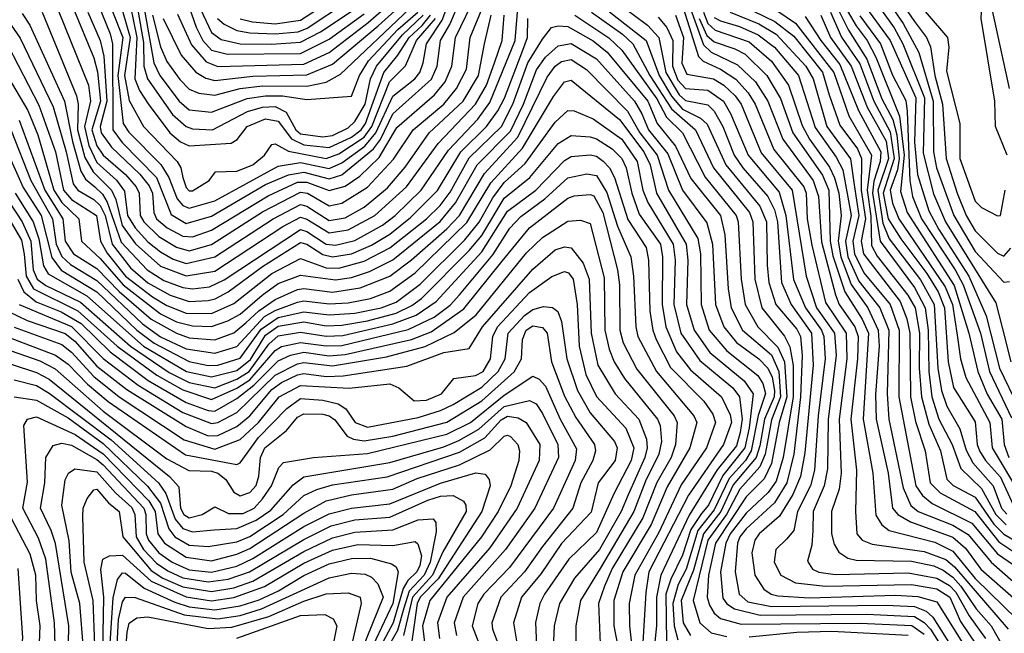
# Model space of a CAD drawing. Extents: x 501367 to 657802, y 482273 to 547541.
# Tile 506 of 656: x 583292 to 586387, y 531512 to 533441. Entities that reach past the tile are written whole.
import ezdxf

# ---------------------------------------------------------------- set-up
doc = ezdxf.new("R2010")
doc.units = 0

msp = doc.modelspace()

# ---------------------------------------------------------------- linework, layer by layer
at = {"layer": '0CON20XD'}
for points in [[(586396.2, 533015), (586358.9, 533105), (586356.6, 533185), (586314.5, 533445), (586320.9, 533565), (586298.6, 533815), (586322, 533905), (586388.1, 534025)], [(586403.3, 533225), (586344.3, 533494.3), (586332.5, 533655), (586342.7, 533745), (586340.8, 533835), (586370.7, 533919.3), (586441.7, 534025)], [(583545.6, 533565.6), (583616.4, 533385), (583600.4, 533265), (583617.5, 533115), (583635, 533087), (583735.9, 532985.9), (583760.7, 532945), (583787.4, 532877.4), (583805, 532856.9), (583825, 532847.9), (583905, 532871.9), (584105, 532980.2), (584175, 532991.8), (584265, 532973.4), (584305, 532991), (584377.1, 533042.9), (584411.4, 533085), (584465, 533200.9), (584533.8, 533255), (584549.5, 533275), (584560.7, 533305), (584570.7, 533365), (584620.3, 533439.7), (584660.2, 533545)], [(586015.9, 533565), (586105, 533434.8), (586142.2, 533385), (586155.3, 533355.3), (586168.8, 533265), (586192.6, 533175), (586203.9, 533005), (586238.9, 532895), (586267, 532825), (586295, 532777), (586365, 532706.7), (586385, 532697.7), (586407.3, 532722.7)], [(583512.7, 533555), (583576.1, 533396.1), (583583.4, 533365), (583584.7, 533095), (583614.2, 533055), (583722.2, 532945), (583768.4, 532828.4), (583815, 532800.4), (583895, 532823.3), (584065, 532922.5), (584136.6, 532953.4), (584185, 532962), (584265, 532940.3), (584305, 532953.3), (584404.7, 533035.3), (584425.8, 533064.2), (584465, 533144.6), (584586.2, 533253.8), (584604.2, 533295), (584614.3, 533375), (584643.8, 533426.2), (584685.9, 533525)], [(583630.4, 533535), (583660.1, 533385), (583654, 533255), (583668.6, 533218.6), (583696.1, 533176.1), (583763.9, 533085), (583797.4, 533057.4), (583825, 533044.3), (583957.1, 533052.9), (583975.6, 533064.4), (584006.9, 533105), (584065, 533129.5), (584105, 533121.6), (584146.5, 533066.5), (584185, 533047.8), (584265, 533039.2), (584335, 533071.6), (584365, 533094.4), (584378.8, 533115), (584436.5, 533275), (584481, 533329), (584516.2, 533385), (584557.6, 533422.4), (584583.1, 533455)], [(583985, 533444.1), (584023.7, 533433.7), (584095, 533428.3), (584175, 533439.3), (584317.5, 533532.4)], [(585955.7, 533535), (586040.6, 533415), (586068.4, 533365), (586135.8, 533195), (586131.5, 533021.5), (586163.9, 532893.9), (586202.1, 532805), (586360.6, 532550.6), (586381, 532469), (586407.5, 532365)], [(585988.9, 533545), (586069.1, 533429.1), (586117.8, 533337.8), (586162.8, 533185), (586164, 533025), (586173.2, 532975), (586227.9, 532825), (586295, 532712.6), (586385, 532615.2), (586402.7, 532617.3)], [(586080.7, 533535), (586208.5, 533385), (586212.3, 533355), (586205, 533278.8), (586246.9, 533115), (586246.6, 533005), (586295, 532870.6), (586315, 532850), (586365, 532824.5), (586375, 532825.8), (586389.3, 532905)], [(583395.7, 533515.7), (583508.3, 533235), (583515.1, 533185), (583495.4, 533105), (583509, 533045), (583535, 532992.2), (583596.7, 532936.7), (583621.8, 532901.8), (583631, 532825), (583655, 532786.6), (583695, 532743), (583735, 532710.8), (583775, 532688.1), (583815, 532674.5), (583905, 532694.9), (584088.4, 532815), (584175, 532859.7), (584195, 532854.9), (584265, 532810), (584315, 532818.1), (584375, 532851.7), (584448.2, 532911.8), (584503.2, 532976.8), (584579.4, 533085), (584685.6, 533185), (584734.2, 533265), (584753.1, 533365), (584774.1, 533455)], [(583506.3, 533465), (583545.3, 533375), (583556.1, 533326.1), (583566.5, 533185), (583544.8, 533105), (583548, 533085), (583580.5, 533040.5), (583669.7, 532955), (583699, 532919), (583709.7, 532895), (583714.2, 532835), (583721.9, 532815), (583756, 532786), (583805, 532760), (583835, 532758.4), (583895, 532778.9), (584072.9, 532887.1), (584165, 532930.1), (584195, 532929.7), (584265, 532903.4), (584315, 532917.4), (584361, 532949), (584422, 533008), (584477.6, 533102.4), (584595.5, 533204.5), (584629.6, 533245), (584650.8, 533295), (584661.6, 533385), (584727.4, 533522.6)], [(583605.3, 533505.3), (583639.8, 533385), (583621.9, 533265), (583636.6, 533186.6), (583680.8, 533105), (583787.4, 532995), (583798.8, 532975), (583804.9, 532944.9), (583815, 532912.8), (583825, 532902.8), (583835, 532903.2), (583888.1, 532935), (583907.7, 532962.3), (583975, 532964.9), (584025, 532984.1), (584061.7, 533015), (584085, 533048.6), (584095, 533050.5), (584137.3, 533027.3), (584255, 533004.9), (584295, 533019.3), (584375, 533071.2), (584398.7, 533105), (584454.4, 533245.6), (584504.4, 533295.6), (584539.2, 533375), (584599.4, 533445)], [(583819.2, 533495), (583846.9, 533416.9), (583868.2, 533375), (583894.7, 533344.7), (583945, 533332.2), (584175, 533335.1), (584265, 533379.6), (584375, 533459.1)], [(583914.2, 533444.2), (583935, 533426.5), (583975, 533406.4), (584015, 533399.1), (584095, 533396.2), (584166.9, 533403.1), (584196.1, 533413.9), (584322.2, 533497.8)], [(585391.2, 533501.2), (585441.7, 533361.7), (585465, 533338.6), (585548.6, 533298.6), (585605.1, 533245), (585643.5, 533185), (585690.8, 533065), (585785.7, 532935.7), (585803, 532885), (585812.1, 532742.1), (585856, 532576), (585867.4, 532545), (585917.3, 532475), (585927, 532445), (585925.2, 532375), (585904.7, 532185), (585922.2, 532025), (585918.9, 531895), (585923.5, 531825), (585940.3, 531805), (585971.9, 531791.9), (586135, 531769.4), (586203.3, 531743.4), (586230.7, 531720.7), (586399, 531525)], [(585865, 533519.1), (585921.5, 533421.5), (585955.8, 533375)], [(583300, 533460), (583323.9, 533423.9), (583432.8, 533185), (583458.2, 533058.2), (583484.3, 532964.3), (583499.2, 532939.2), (583527.8, 532915), (583552.8, 532892.8), (583567.6, 532867.6), (583611.5, 532741.5), (583692.4, 532655), (583745, 532620.9), (583805, 532599), (583835, 532595.1), (583888.9, 532601.1), (583935, 532623.5), (584175, 532780.8), (584195, 532774.9), (584255, 532735.3), (584285, 532732.2), (584345, 532747), (584432.5, 532795), (584472.4, 532825), (584554.3, 532905), (584639.4, 533030.6), (584732, 533128), (584769.6, 533180.4), (584849.5, 533375), (584857.2, 533465)], [(583363.1, 533465), (583471.2, 533201.2), (583476.1, 533175), (583474.1, 533095), (583497.4, 533007.4), (583522.6, 532962.6), (583581.2, 532905), (583594, 532876), (583614.2, 532794.2), (583656, 532736), (583735, 532666.4), (583815, 532635.5), (583905, 532650.4), (584119.4, 532790.6), (584175, 532819.7), (584195, 532813.9), (584265, 532770.3), (584325, 532780.7), (584408.8, 532825), (584507.9, 532915), (584607.9, 533052.1), (584725, 533175.5), (584759.5, 533235), (584785, 533305.4), (584808.2, 533375), (584814.9, 533455)], [(583459.4, 533480.6), (583525, 533320.5), (583536.9, 533276.9), (583545.7, 533185), (583518.4, 533095), (583534.7, 533044.7), (583554.9, 533015), (583624.6, 532954.6), (583658.2, 532915), (583667.8, 532895), (583670.5, 532825), (583682.2, 532805), (583729.6, 532759.6), (583785, 532725.7), (583825, 532714.5), (583895, 532734.4), (584055, 532837.1), (584175, 532899), (584196.8, 532895), (584265, 532855.6), (584305, 532863.6), (584385.8, 532914.2), (584467.5, 533002.5), (584528.4, 533095), (584625, 533175.4), (584665.4, 533225), (584696.5, 533285), (584708, 533385), (584751.1, 533488.9)], [(583664.2, 533465), (583680.8, 533369.2), (583682, 533295), (583693.4, 533255), (583772.8, 533142.8), (583815, 533104.9), (583835, 533098.2), (583897.8, 533095), (584007.8, 533152.2), (584055, 533165.8), (584095, 533168.3), (584130, 533150), (584160.5, 533095), (584175, 533081.9), (584245, 533072.5), (584275, 533077.3), (584325, 533100.4), (584345, 533120.8), (584378, 533175), (584394.8, 533255.2), (584413.7, 533295), (584495, 533393.7), (584560.8, 533455)], [(583685.2, 533465), (583713.3, 533305), (583732.7, 533265), (583793.2, 533185), (583825, 533157.8), (583895, 533150), (584007.3, 533192.7), (584065, 533201.9), (584118.4, 533201.6), (584195, 533190.4), (584335, 533200.7), (584359.9, 533265), (584388.8, 533311.2), (584480.4, 533409.6), (584543.2, 533465)], [(583709.2, 533455), (583735, 533355.9), (583755, 533309), (583795, 533253.3), (583825, 533222.7), (583855, 533210.4), (583905, 533203.9), (583985, 533224.2), (584055, 533233.4), (584195, 533232), (584255.3, 533244.7), (584300.7, 533269.3), (584516.9, 533475)], [(583743.6, 533445), (583799.7, 533329.7), (583846, 533276), (583877.4, 533257.4), (583905, 533250), (584025, 533263.6), (584195, 533267.8), (584275, 533301.5), (584418.7, 533421.3), (584471.4, 533468.6)], [(583788.6, 533458.6), (583831.8, 533361.8), (583878.6, 533308.6), (583915, 533293.6), (584185, 533300.8), (584265, 533337.8), (584387.9, 533432.1), (584436.2, 533475)], [(583852.2, 533492.2), (583895, 533400.2), (583925, 533379.1), (583985, 533365.5), (584083.8, 533363.8), (584175, 533369.9), (584237.8, 533402.2), (584333.5, 533466.5)], [(585089.6, 533465), (585186.8, 533395), (585218.9, 533365), (585272.9, 533265), (585340.4, 533160.4), (585416.5, 533095), (585472.7, 532975), (585585.8, 532835), (585596, 532805), (585602.8, 532625), (585624.4, 532535), (585696.1, 532446.1), (585712.9, 532412.9), (585723.2, 532353.2), (585723.5, 532255), (585691.5, 532065), (585669.4, 531990.6), (585645.1, 531954.9), (585575, 531889.4), (585524.9, 531825), (585511.6, 531795), (585495.1, 531705), (585502.2, 531622.2), (585514.6, 531604.6), (585538.3, 531588.3), (585619.3, 531569.3), (585955, 531571.5), (586104.6, 531564.6), (586135, 531545.9), (586155, 531524.9), (586204.9, 531445.1)], [(585145.7, 533465.7), (585261.5, 533375), (585302, 533265), (585340.8, 533200.8), (585375, 533159.7), (585431.5, 533131.5), (585452.7, 533112.7), (585511.5, 532985), (585618.2, 532855), (585638.9, 532805), (585641.3, 532668.7), (585646.8, 532615), (585668.8, 532545), (585735, 532468.2), (585746.3, 532445), (585752, 532385), (585746.3, 532255), (585725.7, 532075), (585703.5, 531985), (585665, 531921.7), (585575, 531840.5), (585555.1, 531815), (585547.9, 531795), (585541.1, 531705), (585553.5, 531635), (585580.9, 531610.9), (585655, 531596.5), (586015, 531600.7), (586105, 531596.5), (586141.2, 531581.2), (586162.6, 531562.6), (586242.7, 531435)], [(585175, 533490.9), (585265, 533423.2), (585301.3, 533385), (585323.5, 533275), (585365, 533205.1), (585385, 533187.1), (585455, 533172.8), (585475, 533153.3), (585501.7, 533105), (585537.3, 533015), (585564.8, 532974.8), (585643.8, 532885), (585665, 532842.6), (585673.8, 532805), (585686.9, 532615), (585716.7, 532545), (585781.3, 532455), (585786.4, 532355), (585760.4, 532079.6), (585746.1, 532005), (585722.3, 531947.7), (585680.1, 531879.9), (585615.9, 531825), (585602.7, 531805), (585593.6, 531765), (585602.4, 531695), (585630.7, 531650.7), (585653.9, 531635), (585675, 531630), (585775, 531623.5), (586045, 531631.6), (586115, 531627.9), (586175, 531610.3), (586266.1, 531465)], [(585379, 533475), (585425.5, 533325.5), (585440.7, 533310.7), (585495, 533285.5), (585543.5, 533253.5), (585581.3, 533211.3), (585603.6, 533175), (585662.9, 533032.9), (585756.9, 532915), (585764, 532895), (585766.9, 532815), (585781.8, 532731.8), (585825, 532551.3), (585890.1, 532455), (585892.3, 532375), (585868.2, 532185), (585873.9, 532015), (585867.4, 531965), (585844.2, 531895), (585843.8, 531825), (585851.6, 531791.6), (585866.6, 531766.6), (585895, 531747.5), (585921.5, 531741.5), (586095, 531738.4), (586165, 531724), (586195, 531710.7), (586225, 531688.5), (586249.8, 531659.8), (586298.7, 531588.7), (586345.6, 531535), (586385.7, 531465)], [(585441.4, 533465), (585455, 533428.7), (585477.7, 533407.7), (585585, 533371.1), (585655, 533310.4), (585708.6, 533235), (585751.8, 533108.2), (585774.9, 533064.9), (585837.5, 532977.5), (585853.6, 532943.6), (585866.7, 532895), (585874.4, 532825.6), (585864.2, 532745), (585872.7, 532695), (585905, 532608.6), (585957.7, 532535), (585990.8, 532465), (585994, 532415), (585982.2, 532262.2), (585983.9, 532185), (586021.8, 532015), (586035.2, 531905), (586052.7, 531885), (586091.8, 531861.8), (586225, 531813.8), (586265, 531779.2), (586313.5, 531713.5), (586425, 531615.1)], [(585524.8, 533465), (585615, 533427.5), (585669.5, 533395), (585762.9, 533295), (585786.5, 533255), (585829.5, 533105), (585903, 533003), (585915, 532922), (585930.1, 532825), (585911.2, 532745), (585916.2, 532705), (585945, 532645.1), (586028.6, 532545), (586056.5, 532465), (586055.5, 532255), (586108.6, 531975), (586129.7, 531945), (586160.1, 531920.1), (586285, 531857.8), (586365, 531761.7), (586462.4, 531695)], [(585564.1, 533484.1), (585665.5, 533435.5), (585725, 533388.8), (585815.6, 533275.6), (585836.6, 533205), (585869.5, 533109.5), (585925.3, 533035), (585938.4, 533005), (585937.4, 532905), (585950.1, 532815), (585936.7, 532745), (585944, 532705), (586059.1, 532555), (586080.8, 532500.8), (586090, 532455), (586092, 532255), (586107.2, 532177.2), (586138.2, 532085), (586153.3, 531985), (586185, 531953.7), (586294.7, 531894.7), (586369.2, 531799.3), (586423.2, 531763.2)], [(585675, 533467.5), (585730.3, 533430.3), (585851.5, 533275), (585898.4, 533138.4), (585968.9, 533015), (585955.5, 532905), (585966.8, 532823.2), (585969.5, 532730.5), (585987.1, 532697.1), (586083.7, 532575), (586106.6, 532535), (586119.8, 532455), (586119.3, 532345), (586126.4, 532255), (586149.3, 532169.3), (586186.4, 532085), (586206.6, 531996.6), (586226.4, 531976.4), (586295, 531939.5), (586354.3, 531855), (586385, 531823.1), (586555, 531724.9)], [(585840.3, 533465), (585875.6, 533385.6), (585932.3, 533302.3), (585976.9, 533185), (586028.2, 533088.2), (586040.2, 533005), (586005.8, 532895), (586022, 532815), (586061.5, 532751.5), (586143.4, 532643.4), (586178.5, 532585), (586198.4, 532535), (586210.1, 532365), (586226.9, 532285), (586295, 532176.7), (586301.4, 532105), (586308.6, 532085), (586327.4, 532055), (586375, 532002.6), (586415, 531916)], [(585864.1, 533475), (585897.5, 533407.5), (585955, 533317.3), (586002.4, 533192.4), (586036.7, 533126.7), (586048.7, 533078.7), (586055.9, 533004.1), (586050.9, 532969.1), (586027.7, 532905), (586035, 532863.8), (586054.9, 532814.9), (586201.1, 532601.1), (586224.1, 532545), (586238.8, 532448.8), (586248.9, 532375), (586266.1, 532316.1), (586341.4, 532175), (586348.2, 532095), (586441.3, 531941.3)], [(585951, 533481), (586028.6, 533375), (586108.6, 533195), (586104.3, 533055.7), (586114.2, 532954.2), (586149.7, 532839.7), (586181.3, 532781.3), (586275, 532634.9), (586329.8, 532509.8), (586372, 532345), (586431.9, 532221.9)], [(583265, 533424.1), (583293.3, 533383.3), (583397.2, 533167.2), (583438.5, 533025), (583459.7, 532925), (583474.5, 532904.5), (583525, 532875.5), (583545, 532856.7), (583560.3, 532825), (583582.3, 532735), (583640.5, 532660.5), (583695, 532613.9), (583764.8, 532575.2), (583825, 532555.1), (583885, 532558), (583907, 532563), (583947.4, 532585), (584055.3, 532664.7), (584175, 532740.1), (584195, 532734.7), (584245, 532702.2), (584275, 532695.3), (584335, 532704.9), (584398.1, 532731.9), (584455, 532766.6), (584520.8, 532819.2), (584605, 532904.2), (584678.2, 533025), (584759.8, 533105), (584795, 533154.5), (584815.9, 533194.1), (584874, 533345), (584888.6, 533385), (584889.6, 533445)], [(585036.9, 533455), (585144.3, 533384.3), (585185, 533345.2), (585295, 533191.9), (585325, 533134.1), (585375.4, 533085), (585446.3, 532946.3), (585544.4, 532825), (585550.2, 532805), (585559.8, 532625), (585572.7, 532545), (585612.6, 532475), (585675, 532411.8), (585695.6, 532365), (585703.4, 532255), (585679, 532175), (585654.8, 532045.2), (585632.2, 531997.8), (585575, 531941.3), (585479, 531795), (585457.1, 531695), (585452.5, 531625), (585459.9, 531599.9), (585475.3, 531575.3), (585495, 531558.7), (585560.1, 531540.1), (585934.1, 531544.1), (586095.8, 531535.8), (586135, 531509.4)], [(585298.6, 533448.6), (585326.6, 533416.6), (585344.7, 533375), (585344.1, 533295), (585360.7, 533250.7), (585385, 533224.7), (585455, 533219.2), (585504.3, 533185), (585526.3, 533146.3), (585581.6, 533015), (585679.2, 532899.1), (585700.6, 532825), (585723.9, 532623.9), (585762.4, 532535), (585811.9, 532465), (585819.2, 532445), (585824.2, 532375), (585801.5, 532195), (585790.7, 532025), (585777.5, 531975), (585736.6, 531895), (585725.5, 531834.5), (585702.1, 531807.9), (585669.1, 531775), (585664, 531735), (585684.2, 531695), (585730.7, 531670.7), (585825, 531660.3), (586095, 531665.6), (586175, 531651.1), (586215.1, 531625), (586249.2, 531549.2), (586299.3, 531475)], [(585353.8, 533455), (585378.4, 533385), (585373.8, 533303.8), (585389.2, 533269.2), (585472.9, 533255), (585505, 533234.9), (585541.2, 533201.1), (585559.3, 533175), (585622.4, 533022.4), (585720.2, 532905), (585763.8, 532635), (585796.3, 532535), (585852.7, 532455), (585858.6, 532385), (585833, 532185), (585831.4, 532028.6), (585820.6, 531975), (585786.4, 531895), (585785.4, 531835.4), (585781.5, 531788.5), (585768.2, 531738.2), (585783.8, 531713.8), (585804.4, 531704.4), (585855, 531696.5), (586085, 531702), (586175, 531685.4), (586215, 531662.3), (586235, 531641), (586276.7, 531566.6), (586328.2, 531495)], [(585428.2, 533445), (585451.7, 533391.7), (585475, 533370.8), (585539.7, 533349.7), (585572, 533332), (585640.8, 533265), (585683.3, 533193.3), (585722.4, 533085), (585815, 532952.3), (585834.8, 532905)], [(585475, 533447.4), (585495, 533436.9), (585555, 533419.3), (585613.5, 533393.5), (585665, 533354.4), (585740.1, 533265), (585792, 533102), (585858.7, 533008.7), (585878.8, 532968.8), (585905.3, 532825), (585887.4, 532745), (585894.8, 532695.2), (585929.2, 532619.2), (585996.1, 532535), (586024.1, 532465), (586018.7, 532265), (586024.3, 532185), (586069, 531969), (586093.5, 531913.5), (586116.6, 531895), (586225, 531851.9), (586272.8, 531822.8), (586345.1, 531735.1), (586484, 531614)], [(585760.7, 533450.7), (585810.6, 533375), (585870.1, 533300.1), (585928.7, 533155), (585998.9, 533025), (585996.9, 532995), (585976.3, 532933.7), (585972.4, 532895), (585997.1, 532745), (586105, 532598.6), (586138.3, 532535), (586147.3, 532465), (586149.1, 532335), (586159.1, 532255), (586181.3, 532185), (586222.7, 532105), (586250, 532030), (586315, 531967.2), (586360.6, 531885), (586392.7, 531852.7)], [(585809.8, 533455), (585840.4, 533385), (585905.1, 533295), (585956.3, 533166.3), (586015, 533059.3), (586023.3, 533005), (585989.1, 532905), (586005, 532801.1), (586025, 532752.2), (586123.4, 532623.4), (586166.3, 532545), (586177.8, 532345), (586189, 532275), (586206.2, 532226.2), (586246.8, 532155), (586267.2, 532087.2), (586287.8, 532047.8), (586351.3, 531975), (586378.5, 531905), (586395, 531886.1)], [(585933, 533453), (585997.3, 533365), (586035, 533266.9), (586077.1, 533187.1), (586081.8, 533151.8), (586089.5, 532935), (586098.4, 532885), (586126.3, 532815), (586232.3, 532655), (586257.5, 532607.4), (586311.6, 532455), (586340.3, 532335), (586409.2, 532189.2)], [(583255, 533360.5), (583352.4, 533172.4), (583404.3, 533025), (583429.4, 532905), (583455, 532875.3), (583533.9, 532825), (583546.1, 532745), (583567, 532707), (583625.1, 532635), (583709.3, 532569.3), (583755, 532542.4), (583815, 532518.7), (583895, 532517.4), (583965, 532548.7), (584085, 532643.4), (584175, 532690.4), (584255, 532660.6), (584295, 532660.2), (584375, 532681.3), (584455, 532723.8), (584570.5, 532815), (584613.3, 532856.7), (584645, 532899), (584705, 533006.5), (584806.2, 533105), (584842.4, 533175), (584889.7, 533305), (584935, 533379.3), (584963.3, 533416.7), (584985, 533421.9), (585015, 533419), (585094.9, 533374.9), (585138.5, 533338.5), (585266.8, 533185), (585296, 533115), (585353.5, 533043.5), (585401.8, 532941.8), (585494.3, 532825), (585508.4, 532765), (585518.8, 532595), (585528.5, 532535), (585563.5, 532465), (585655, 532387.3), (585678.3, 532335), (585683.7, 532255), (585655, 532183.3), (585645, 532125.1), (585635.5, 532074.5), (585618.8, 532035), (585555.8, 531965), (585513.4, 531885), (585455, 531804.2), (585409.1, 531615), (585430.3, 531545), (585465, 531512.8), (585515, 531501.8)], [(585955.8, 533375), (585982.9, 533322.9), (586057.2, 533137.2), (586071.9, 533015), (586060.3, 532900.3), (586081.5, 532835), (586229.4, 532605), (586275.5, 532455), (586303.5, 532335), (586333.1, 532263.1), (586378.7, 532185), (586386.4, 532105), (586400.8, 532065)], [(583245, 533278), (583317.9, 533155), (583349.2, 533079.2), (583399.2, 532905), (583425, 532865.7), (583477.6, 532815), (583486.3, 532745), (583545, 532689.6), (583617.2, 532607.2), (583735, 532516.4), (583785, 532491.5), (583835, 532478.4), (583895, 532475.9), (583946.2, 532493.8), (583985, 532515.1), (584054.6, 532575), (584105, 532611.9), (584175, 532638), (584285, 532622.9), (584335, 532630.7), (584391.2, 532648.8), (584465, 532686.4), (584613.4, 532806.6), (584662.4, 532865), (584730.1, 532985), (584835, 533090.4), (584875.6, 533175), (584916.9, 533283.1), (584945, 533323.4), (584985, 533358.2), (585025, 533365.9), (585105, 533317.4), (585224.2, 533185), (585247.2, 533145), (585268.1, 533095), (585329.2, 533019.2), (585375.4, 532905.4), (585452.3, 532802.3), (585470, 532735), (585479.1, 532545), (585505.8, 532475), (585545.6, 532425.6), (585615, 532374.9), (585643.9, 532345), (585656.9, 532316.9), (585664.7, 532275), (585663, 532255), (585632.8, 532185), (585618.8, 532101.2), (585606.5, 532065), (585535, 531979), (585496.1, 531895), (585441.6, 531825), (585409.6, 531710.4), (585371.3, 531615), (585377.4, 531545), (585400.9, 531505)], [(583290.2, 533125), (583371.4, 532905), (583427.8, 532815), (583435.3, 532745), (583460.9, 532705), (583535, 532658.9), (583605, 532585.9), (583705, 532499.4), (583784.8, 532455.2), (583825, 532441.2), (583905, 532434.9), (583965, 532456.1), (584002.5, 532487.5), (584044.1, 532525.9), (584095, 532561.5), (584165, 532592.3), (584185, 532596.3), (584275, 532584.7), (584362.4, 532597.6), (584455, 532634.6), (584523.7, 532686.3), (584635, 532782.9), (584674.9, 532825), (584752.7, 532957.3), (584858.2, 533071.8), (584949.5, 533260.5), (584974.9, 533295.1), (584995, 533309.3), (585025, 533315.4), (585074, 533284), (585202.8, 533152.8), (585241.7, 533085), (585296.2, 533015), (585331.7, 532905), (585423.1, 532753.1), (585431.5, 532705), (585433.8, 532545), (585459.4, 532465), (585515, 532399.9), (585611.8, 532321.8), (585627.5, 532297.4), (585635.8, 532265.8), (585613.2, 532196.8), (585591.5, 532085), (585573.3, 532055), (585521.9, 531998.1), (585475, 531899.7), (585423.9, 531835), (585386.6, 531713.4), (585362, 531665), (585344.6, 531605), (585349.6, 531535), (585360.9, 531490.9)], [(583265, 533092.2), (583327.1, 532935), (583395.2, 532815.2), (583407.2, 532735), (583425, 532695.9), (583451.6, 532671.6), (583535, 532621.2), (583678.5, 532485), (583735, 532444.1), (583815, 532406), (583905, 532392.4), (583975, 532413), (584061.9, 532508.1), (584095, 532527), (584165, 532553.1), (584185, 532557.4), (584265, 532547.8), (584325, 532550.6), (584395, 532564.7), (584455, 532587.9), (584535, 532645.4), (584697.1, 532802.9), (584772.5, 532927.5), (584872.9, 533037.1), (584970.2, 533199.8), (585004.7, 533245), (585025, 533250.7), (585177, 533127), (585253.5, 533025), (585273.6, 532985), (585293.3, 532895), (585386.6, 532735), (585392.1, 532685), (585388.3, 532545), (585412.1, 532465), (585461, 532395), (585569, 532305), (585597.2, 532265), (585585, 532157.7), (585571.4, 532095), (585502, 532008), (585456.7, 531915), (585435, 531888.4), (585401.7, 531838.3), (585375, 531757.3), (585338.2, 531681.8), (585322.9, 531635), (585325.2, 531485.2)], [(583247.6, 533037.6), (583302.9, 532912.9), (583359.3, 532825), (583393.1, 532693.1), (583423, 532653), (583535, 532584.9), (583660.8, 532465), (583715, 532424), (583825, 532365.8), (583885, 532354.2), (583915, 532354.9), (583985, 532376.5), (584051.6, 532468.4), (584105, 532504.3), (584185, 532522.7), (584265, 532512.7), (584345, 532518.6), (584427.8, 532535), (584475, 532553.2), (584550.9, 532609.1), (584691.6, 532748.4), (584735.9, 532804.1), (584779.4, 532880.6), (584815, 532928.9), (584881.1, 532988.9), (584975, 533118.3), (585015, 533155.7), (585035, 533154.4), (585095, 533128.7), (585185, 533065.1), (585232.4, 532995), (585250.5, 532905), (585266.1, 532866.1), (585346.1, 532735), (585352.1, 532685), (585348.5, 532545), (585370.5, 532455), (585429.5, 532369.5), (585533.1, 532283.1), (585554.9, 532255), (585562.8, 532185), (585556.5, 532143.5), (585545, 532101), (585515, 532063.2), (585484.5, 532025.5), (585396.6, 531883.4), (585307, 531695), (585294, 531625), (585293.8, 531535), (585286.3, 531465)], [(583277.4, 532895), (583335, 532805.6), (583352, 532752), (583367, 532667), (583381.9, 532641.9), (583502.8, 532572.8), (583681.8, 532415), (583816.5, 532335), (583895, 532317.7), (583975, 532337.7), (584017.5, 532372.5), (584065, 532448.6), (584105, 532477.4), (584185, 532490.6), (584255, 532478.9), (584305, 532480.1), (584385, 532494), (584475, 532518.5), (584525, 532542.4), (584555.3, 532564.7), (584705.1, 532714.9), (584745, 532762.9), (584815, 532879.5), (584895.1, 532944.9), (584985, 533051.3), (585025, 533076.6), (585085, 533072.4), (585105, 533066.5), (585154.4, 533035), (585184.8, 533004.8), (585198.6, 532975), (585216.4, 532895), (585239.6, 532829.6), (585305.9, 532735), (585312.9, 532695), (585311.3, 532545), (585323.1, 532475), (585357, 532397), (585400.3, 532340.3), (585498.3, 532255), (585525, 532199.1), (585529, 532175), (585504.2, 532105), (585394.1, 531945.9), (585269.7, 531705), (585259.7, 531640.3), (585249.6, 531465)], [(583175, 532993.8), (583299.9, 532805), (583326.7, 532745), (583334.8, 532655), (583347.4, 532625), (583374.2, 532605), (583482.8, 532552.8), (583640.4, 532415), (583761.8, 532331.8), (583825, 532300.7), (583905, 532283.9), (583975, 532310.5), (584013.5, 532335), (584075, 532420.6), (584105, 532446.9), (584175, 532458.8), (584255, 532446), (584307.7, 532447.7), (584464.8, 532485.2), (584537.9, 532512.1), (584601, 532555), (584745, 532710.8), (584825, 532839.1), (584913.9, 532905), (585005, 532998.7), (585025, 533010.3), (585085, 533016.2), (585105, 533012), (585126.3, 532996.3), (585146, 532975), (585161.7, 532945), (585203.1, 532813.1), (585260.8, 532725), (585268, 532685), (585272.5, 532525), (585282, 532465), (585292.9, 532435), (585337.9, 532347.9), (585442.1, 532242.1), (585470.7, 532200.7), (585478.6, 532175), (585450.9, 532095), (585371.2, 531978.8), (585300.9, 531829.1), (585225.3, 531695), (585207.6, 531605), (585208.3, 531535), (585219.3, 531440.7)], [(583265, 532803.7), (583297.7, 532747.7), (583305.8, 532704.2), (583312.1, 532635), (583336, 532595), (583475, 532525.9), (583598.6, 532415), (583723.1, 532323.1), (583805, 532276.9), (583895, 532246.9), (583975, 532282.8), (584015, 532309), (584095, 532401.1), (584115, 532413.7), (584175, 532426.5), (584255, 532415.1), (584305, 532416.9), (584513, 532467), (584595, 532505.9), (584645, 532543.1), (584674.1, 532575.9), (584778.8, 532701.2), (584832.8, 532785), (584867.5, 532822.5), (584942.5, 532877.4), (585015, 532943.9), (585075, 532956.7), (585105, 532950.8), (585137.3, 532897.3), (585171.6, 532791.6), (585213, 532695), (585221.8, 532635), (585228.4, 532475), (585235.1, 532445), (585293.2, 532335), (585410.8, 532195), (585420.2, 532175), (585398.1, 532095), (585327.3, 531972.7), (585276.6, 531853.4), (585188, 531705), (585159.5, 531615), (585159.9, 531535), (585172.8, 531465)], [(583286.2, 532625), (583305.2, 532585.2), (583344, 532554), (583422.9, 532522.9), (583485.4, 532485.4), (583576.5, 532396.5), (583696.2, 532306.2), (583815, 532237.6), (583885, 532211.9), (583905, 532210.4), (583975, 532250), (584028.3, 532291.7), (584105, 532368.2), (584143.7, 532386.3), (584185, 532395.4), (584265, 532383.8), (584315, 532388.7), (584524, 532435), (584585, 532459.2), (584688.6, 532531.4), (584808.5, 532681.5), (584894, 532786), (585015, 532879.7), (585035, 532887), (585085, 532891.2), (585097.2, 532887.2), (585125.4, 532834.6), (585171.5, 532655), (585177.5, 532607.5), (585178.5, 532465), (585189.3, 532425), (585231.7, 532341.7), (585348.7, 532195), (585358.5, 532175), (585353.3, 532105), (585339.4, 532065), (585294.2, 531985.8), (585250.8, 531875), (585154.3, 531715), (585129.7, 531659.7), (585111.7, 531605), (585117.7, 531455)], [(585834.8, 532905), (585839.3, 532745), (585848.4, 532698.4), (585885.7, 532585.7), (585939.8, 532499.8), (585959.6, 532455), (585943.1, 532185), (585973.1, 532015), (585983.4, 531883.4), (586002.4, 531852.4), (586025, 531834.5), (586168.5, 531798.5), (586225, 531770.3), (586295, 531684.1), (586427.2, 531555)], [(583291, 532545), (583455, 532476), (583555, 532375.3), (583665, 532291.4), (583805, 532206.4), (583895, 532171.3), (583915, 532174.7), (583975, 532206.2), (584095, 532323.1), (584165, 532359.4), (584185, 532363.4), (584275, 532352.5), (584445, 532380.5), (584566.7, 532413.3), (584657.5, 532457.5), (584726.8, 532513.2), (584885, 532707.7), (584935, 532755.8), (585015, 532807.9), (585055, 532810.9), (585085, 532800), (585128.9, 532628.9), (585131.6, 532465), (585144.9, 532404.9), (585161, 532365), (585192.6, 532312.6), (585297.2, 532185), (585304.9, 532165), (585309.6, 532115), (585301.4, 532075), (585259.5, 531990.5), (585222.8, 531895), (585116.2, 531715), (585054.5, 531615), (585040.2, 531535), (585039.8, 531455)], [(583254.6, 532524.6), (583315.6, 532495.6), (583435, 532453.8), (583465, 532430.6), (583535, 532351.8), (583628.7, 532278.7), (583815, 532161.5), (583885, 532133), (583915, 532133.6), (583975, 532161.5), (584015, 532195.4), (584085, 532278.2), (584115, 532300.1), (584165, 532324.2), (584185, 532329), (584255, 532318.8), (584309, 532321), (584508.6, 532351.4), (584625, 532395.1), (584705, 532407.3), (584746.4, 532475), (584905, 532657), (584975, 532717.3), (585005, 532726.7), (585025, 532723.2), (585063.1, 532675), (585082, 532625), (585088.5, 532455), (585109.6, 532355), (585163.8, 532265), (585238, 532185), (585262, 532122), (585264.7, 532095), (585257.1, 532065), (585205, 531947.2), (585182.8, 531895), (585115, 531775.5), (585035.5, 531685), (584988.3, 531605), (584971.6, 531535), (584969, 531465)], [(583274.5, 532474.5), (583425, 532419.5), (583455, 532395.3), (583525, 532319.6), (583605.2, 532255.2), (583809.6, 532119.6), (583905, 532090.4), (583985, 532121.5), (584042.8, 532175), (584107.3, 532255), (584175, 532290.9), (584327.7, 532282.3), (584455, 532295.6), (584483.7, 532283.7), (584532.2, 532242.2), (584570.9, 532245), (584617.6, 532265), (584656.9, 532313.1), (584725, 532322.3), (584749.3, 532335), (584772.4, 532375), (584779.4, 532445), (584794, 532475), (584895, 532582.7), (584965, 532634), (585005, 532648.9), (585016.9, 532645), (585031.8, 532625), (585044.5, 532545), (585050.4, 532415), (585071.9, 532325), (585105, 532256), (585196.9, 532156.9), (585222.2, 532095), (585213.8, 532055), (585159.3, 531950.7), (585105, 531828.5), (585018.5, 531745), (584941.2, 531635), (584926.5, 531605), (584913.8, 531546.2), (584918.3, 531425)], [(583232.1, 532452.1), (583405, 532386.2), (583445, 532357.7), (583505.4, 532295.4), (583570.4, 532240.4), (583813, 532073), (583975, 532042.5), (583985, 532047.9), (584042.7, 532127.3), (584131.8, 532218.2), (584175, 532250.2), (584245, 532245.1), (584293.4, 532233.4), (584317, 532217), (584347, 532175), (584385, 532159.7), (584545, 532190.1), (584615, 532211.9), (584655, 532231), (584745, 532285.6), (584796.5, 532335), (584817.5, 532375), (584827.8, 532455), (584879.3, 532510.7), (584905, 532530), (584938.9, 532538.9), (584966.4, 532536.4), (584983.8, 532523.8), (584995, 532492.5), (585012, 532375), (585045.6, 532275.6), (585085.4, 532205.4), (585161.3, 532115), (585170.5, 532095), (585163.3, 532055), (585110.6, 531985), (585087.9, 531892.1), (584995, 531794.1), (584930.7, 531699.3), (584869.2, 531625), (584844.1, 531545), (584871.6, 531381.6)], [(583265, 532399.9), (583355, 532367.9), (583403.4, 532343.4), (583555, 532210.2), (583755, 532059.9), (583823.3, 532023.2), (583895, 532021.9), (583915.4, 532015.3), (583940, 531995), (583965.5, 531955.5), (583985, 531944.2), (584015, 531954.8), (584035, 531976.8), (584043.9, 532006.1), (584049.4, 532065), (584063, 532095), (584130.9, 532149.1), (584165, 532190.9), (584185, 532202.2), (584245, 532200.6), (584265, 532196), (584282.5, 532182.5), (584321.6, 532131.6), (584341.8, 532121.8), (584375, 532117.2), (584465, 532132), (584635, 532175.7), (584745, 532242.7), (584846.6, 532333.4), (584869.5, 532375), (584872.6, 532435), (584883.9, 532465), (584905, 532478.8), (584935, 532473.3), (584949.7, 532455), (584963.5, 532365), (585005, 532257.5), (585039.6, 532190.4), (585098.3, 532105), (585101.6, 532085), (585093.4, 532055), (585055.6, 531985), (585031, 531905), (584935.2, 531784.8), (584878.3, 531705), (584804.2, 531625), (584776.2, 531545), (584778.5, 531525), (584809, 531445)], [(583265, 532357.8), (583345, 532331.5), (583385, 532311), (583763.2, 532005), (583791.9, 531971.9), (583797.6, 531905), (583808.1, 531885), (583824.5, 531874.5), (583865.9, 531885), (583905, 531909.2), (583948.7, 531888.7), (583995, 531888.7), (584029.2, 531905), (584055.7, 531934.3), (584083.4, 531975), (584106.8, 532033.2), (584121, 532049), (584215.4, 532064.6), (584385, 532077.3), (584635, 532138.2), (584708.8, 532175), (584815, 532260.2), (584905, 532320), (584925, 532311), (584945, 532288.6), (584990.5, 532185), (585041.9, 532091.9), (585037.8, 532055), (584969.7, 531905), (584831.7, 531718.3), (584750.9, 531635), (584732, 531605), (584714, 531535), (584753.4, 531435)], [(583275, 532308.5), (583345, 532290.4), (583385, 532267.1), (583580, 532120), (583728, 531985), (583751.8, 531951.8), (583780.7, 531870.7), (583805, 531841.5), (583835, 531831), (583903.1, 531836.9), (583975, 531841.6), (584035, 531867.4), (584081.2, 531898.8), (584151.3, 531978.7), (584185, 532003.7), (584455, 532048.6), (584625, 532098.4), (584672.5, 532117.5), (584735, 532153.3), (584815, 532225.1), (584895, 532243.8), (584915, 532233), (584935, 532202.4), (584984, 532105), (584985.4, 532065), (584910.9, 531905), (584818.9, 531775), (584686.5, 531625), (584657.6, 531545), (584664.9, 531505)], [(583275, 532254.8), (583345, 532245.1), (583445, 532188.7), (583555, 532108.6), (583693.9, 531973.9), (583735, 531920.5), (583760.7, 531840.7), (583779.7, 531815), (583825, 531789.3), (583885, 531784.4), (583975, 531799.7), (584015, 531816.5), (584120.4, 531885), (584184.9, 531945.1), (584226, 531964), (584275, 531978.2), (584446.7, 532003.3), (584675, 532081), (584753.7, 532126.3), (584805, 532182.4), (584825, 532194.3), (584859, 532189), (584884.2, 532175), (584927, 532105), (584924.8, 532055), (584856.2, 531905), (584769.5, 531780.5), (584634.4, 531625), (584604.9, 531545), (584611.6, 531495)], [(583404, 531474), (583401.1, 531545), (583374.3, 531745), (583351.3, 531811.3), (583302.5, 531905), (583316.9, 531986.9), (583304.7, 532165), (583316.6, 532185), (583345, 532192.5), (583466.3, 532136.3), (583555, 532076.2), (583698, 531928), (583717.5, 531895), (583726.5, 531825), (583747.3, 531795), (583815, 531751.4), (583895, 531740.1), (583975, 531760.3), (584015, 531778.2), (584185, 531890), (584255, 531927.9), (584335, 531946.9), (584465, 531965.3), (584541.6, 531998.4), (584675, 532041.8), (584771.3, 532088.7), (584815, 532131.3), (584825, 532135.2), (584835, 532130.7), (584858, 532105), (584863.3, 532085), (584861, 532055), (584835.9, 531975), (584796.4, 531895), (584743.9, 531815), (584581.1, 531615), (584558.6, 531535), (584567.3, 531457.3)], [(583444.3, 531425), (583446.7, 531535), (583404.2, 531794.2), (583391.4, 531835), (583357.6, 531905), (583371.1, 531985), (583374.8, 532065), (583397.6, 532102.4), (583425, 532109.9), (583455, 532102.9), (583535, 532058.5), (583555, 532041.3), (583682.5, 531905), (583688.4, 531885), (583689.4, 531825), (583697.1, 531805), (583729.7, 531765), (583771.3, 531735), (583825, 531711.3), (583895, 531703.8), (583975, 531723.3), (584025, 531746.6), (584185, 531847.7), (584265, 531887.3), (584335, 531905.5), (584455, 531919.3), (584615, 531983.5), (584726.3, 532016.3), (584755, 532012.1), (584767.3, 531995), (584770.5, 531975), (584744.4, 531895), (584607.2, 531682.8), (584551, 531625), (584541.5, 531605), (584517.8, 531435)], [(583491.4, 531475), (583481.6, 531605), (583454.4, 531704.4), (583447.4, 531802.6), (583424.5, 531915), (583435.5, 531994.5), (583445.2, 532014.8), (583465, 532029.3), (583535, 532019.9), (583593.7, 531953.7), (583645, 531907.7), (583654.2, 531885), (583658.1, 531815), (583681.4, 531775), (583722.1, 531732.1), (583757.7, 531707.7), (583805, 531686.4), (583885, 531673.6), (583947.9, 531682.1), (584014, 531705), (584185, 531807), (584270.7, 531849.3), (584345, 531868.3), (584455, 531877.2), (584575, 531930.3), (584615, 531942.4), (584655, 531944.6), (584686.9, 531926.9), (584694.4, 531914.4), (584695.4, 531895), (584622.4, 531767.6), (584589.8, 531695), (584526.6, 531625), (584498.8, 531505)], [(583528.7, 531475), (583523, 531615), (583494.4, 531735), (583491.1, 531878.9), (583492.1, 531905), (583503.9, 531936.1), (583525, 531963.3), (583535, 531964.7), (583571.5, 531921.5), (583604.7, 531895), (583616.8, 531815), (583705, 531709.7), (583742.3, 531685), (583805, 531658.2), (583895, 531643.4), (583964.9, 531655.1), (584024.4, 531675.6), (584185, 531769.4), (584275, 531811.6), (584345, 531829.9), (584465, 531837), (584545, 531868), (584591.7, 531871.7), (584600, 531860), (584601.3, 531831.3), (584582.2, 531735), (584563.5, 531695), (584516, 531644), (584499.4, 531590.6), (584479.4, 531520.6), (584442.3, 531455)], [(583288.4, 531275), (583338.5, 531335), (583350.3, 531375), (583356.1, 531535), (583345.1, 531615.1), (583342.7, 531695), (583325, 531760.6), (583254.4, 531895)], [(583553.9, 531455), (583556.7, 531625), (583547.2, 531712.8), (583553.2, 531745), (583574.8, 531755.2), (583615, 531757.7), (583705, 531675.6), (583815, 531626.5), (583895, 531614.2), (583965.6, 531624.4), (584061.2, 531658.8), (584185, 531732.5), (584275, 531772.8), (584355, 531791), (584465, 531788.3), (584535, 531800), (584543.4, 531793.4), (584554.9, 531755), (584550.3, 531725), (584540.9, 531705), (584512.1, 531677.9), (584497, 531653), (584465.8, 531544.2), (584417.5, 531455)], [(583573.3, 531433.3), (583586.4, 531623.6), (583599.1, 531680.9), (583615, 531702.4), (583625, 531701.2), (583683.8, 531653.8), (583779.3, 531609.4), (583825, 531595.4), (583905, 531585.5), (583985, 531598.5), (584045, 531617.5), (584105.2, 531645), (584185, 531693.9), (584265, 531730.3), (584335, 531747), (584395, 531747.6), (584460.7, 531730.7), (584475, 531720.3), (584481.5, 531705), (584464.5, 531605), (584393.8, 531455)], [(583270.4, 531355), (583293.4, 531425), (583302.2, 531497.8), (583287.8, 531715)], [(583595.1, 531414.9), (583602.8, 531555), (583615, 531610.6), (583624.3, 531625.7), (583655, 531624.3), (583809.5, 531569.5), (583915, 531557.7), (583985, 531567.8), (584051.8, 531588.2), (584265, 531686.5), (584335, 531700.4), (584377.6, 531697.6), (584397.8, 531687.8), (584417.8, 531667.8), (584434.9, 531625), (584365.7, 531455)], [(583619.6, 531380.4), (583629.6, 531515), (583636.7, 531543.3), (583660, 531560), (583695, 531563.8), (583885, 531527.1), (583958.5, 531531.5), (584075.4, 531564.6), (584185, 531612.5), (584255, 531635.4), (584325, 531639.2), (584362, 531625), (584365.7, 531605), (584321.7, 531415)], [(583975, 531496.1), (584175, 531567.3), (584251.3, 531571.3), (584277.7, 531557.7), (584289.3, 531535), (584269.3, 531435)], [(585585, 531500.8), (585735, 531515.5), (585845, 531518.1), (586085, 531506)]]:
    msp.add_lwpolyline(points, dxfattribs=at)

doc.saveas('drawing.dxf')
